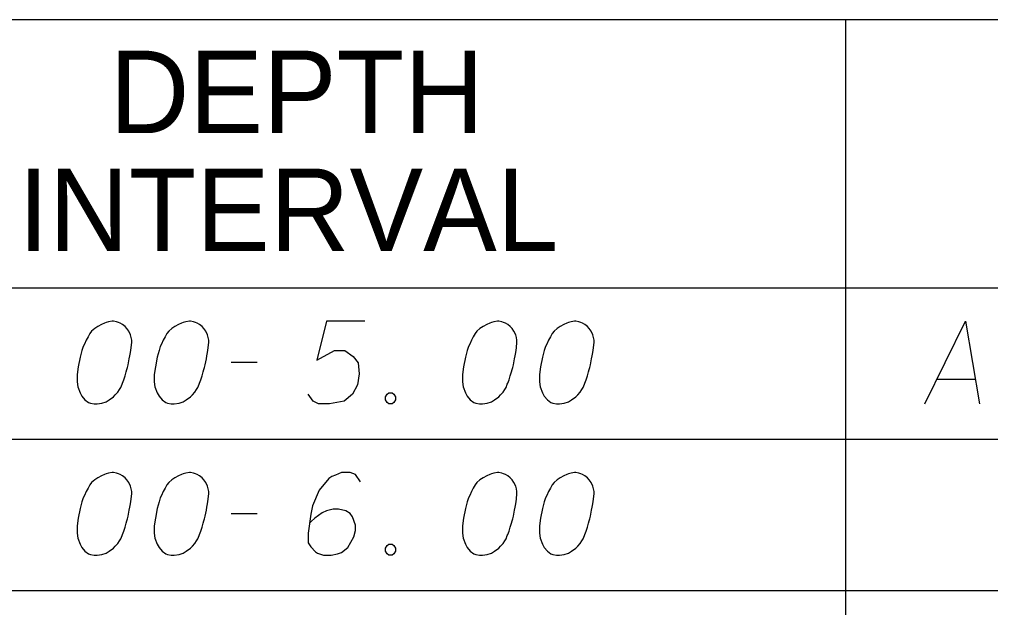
# Model space of a CAD drawing. Extents: x 2074207 to 2076812, y 516372 to 523312.
# Drawn here: x 2076397 to 2076453.5, y 516477.3 to 516511.5 of the extents above; entities that cross this region are included whole.
import ezdxf

# ---------------------------------------------------------------- set-up
doc = ezdxf.new("R2010")
doc.units = 0
for name, color, linetype in [('Prop DirtTable_ Soil Test Results - Outline (Major)', 7, 'Continuous'), ('Prop DirtTable_ Soil Test Results - Outline (Minor)', 7, 'Continuous'), ('Prop DirtTable_ Soil Test Results - Tx (Header - Small)', 7, 'Continuous'), ('Prop DirtTable_ Soil Test Results - Tx (Sample Data)', 7, 'Continuous')]:
    doc.layers.add(name, color=color, linetype=linetype)

msp = doc.modelspace()

# ---------------------------------------------------------------- linework, layer by layer
at = {"layer": 'Prop DirtTable_ Soil Test Results - Outline (Major)'}
msp.add_line((2076260.609, 516495.938), (2076811.903, 516495.938), dxfattribs=at)
msp.add_line((2076260.609, 516495.938), (2076811.903, 516495.938), dxfattribs=at)
at = {"layer": 'Prop DirtTable_ Soil Test Results - Outline (Minor)'}
for p, q in [((2076260.609, 516511.538), (2076811.903, 516511.538)), ((2076445.062, 516511.538), (2076445.062, 516487.138)), ((2076260.609, 516487.138), (2076811.903, 516487.138)), ((2076260.609, 516487.138), (2076811.903, 516487.138)), ((2076445.063, 516487.138), (2076445.063, 516478.338)), ((2076260.609, 516478.338), (2076811.903, 516478.338)), ((2076260.609, 516478.338), (2076811.903, 516478.338)), ((2076445.063, 516478.338), (2076445.063, 516469.538))]:
    msp.add_line(p, q, dxfattribs=at)
at = {"layer": 'Prop DirtTable_ Soil Test Results - Tx (Sample Data)'}
for points in [[(2076402.512, 516493.986), (2076402.442, 516493.986), (2076402.23, 516493.948), (2076402.089, 516493.911), (2076401.983, 516493.873), (2076401.807, 516493.797), (2076401.595, 516493.684), (2076401.419, 516493.57), (2076401.242, 516493.419), (2076401.136, 516493.268), (2076401.031, 516493.079), (2076400.925, 516492.89), (2076400.819, 516492.663), (2076400.748, 516492.512), (2076400.678, 516492.285), (2076400.572, 516491.907), (2076400.466, 516491.341), (2076400.396, 516490.887), (2076400.396, 516490.471), (2076400.431, 516490.169), (2076400.572, 516489.829), (2076400.678, 516489.64), (2076400.854, 516489.413), (2076401.066, 516489.262), (2076401.172, 516489.224), (2076401.383, 516489.186), (2076401.56, 516489.186), (2076401.842, 516489.224), (2076402.089, 516489.3), (2076402.265, 516489.413), (2076402.512, 516489.602), (2076402.618, 516489.715), (2076402.759, 516489.866), (2076402.865, 516490.018), (2076402.935, 516490.131), (2076403.006, 516490.32), (2076403.041, 516490.396), (2076403.112, 516490.585), (2076403.182, 516490.811), (2076403.253, 516491.038), (2076403.288, 516491.189), (2076403.323, 516491.303), (2076403.359, 516491.454), (2076403.429, 516491.794), (2076403.465, 516491.983), (2076403.5, 516492.172), (2076403.535, 516492.437), (2076403.57, 516492.777), (2076403.57, 516492.89), (2076403.535, 516493.041), (2076403.5, 516493.192), (2076403.394, 516493.419), (2076403.288, 516493.57), (2076403.182, 516493.684), (2076403.041, 516493.797), (2076402.9, 516493.873), (2076402.794, 516493.911), (2076402.689, 516493.948), (2076402.512, 516493.986)], [(2076406.992, 516493.986), (2076406.922, 516493.986), (2076406.71, 516493.948), (2076406.569, 516493.911), (2076406.463, 516493.873), (2076406.287, 516493.797), (2076406.075, 516493.684), (2076405.899, 516493.57), (2076405.722, 516493.419), (2076405.616, 516493.268), (2076405.511, 516493.079), (2076405.405, 516492.89), (2076405.299, 516492.663), (2076405.228, 516492.512), (2076405.158, 516492.285), (2076405.052, 516491.907), (2076404.946, 516491.341), (2076404.876, 516490.887), (2076404.876, 516490.471), (2076404.911, 516490.169), (2076405.052, 516489.829), (2076405.158, 516489.64), (2076405.334, 516489.413), (2076405.546, 516489.262), (2076405.652, 516489.224), (2076405.863, 516489.186), (2076406.04, 516489.186), (2076406.322, 516489.224), (2076406.569, 516489.3), (2076406.745, 516489.413), (2076406.992, 516489.602), (2076407.098, 516489.715), (2076407.239, 516489.866), (2076407.345, 516490.018), (2076407.415, 516490.131), (2076407.486, 516490.32), (2076407.521, 516490.396), (2076407.592, 516490.585), (2076407.662, 516490.811), (2076407.733, 516491.038), (2076407.768, 516491.189), (2076407.803, 516491.303), (2076407.839, 516491.454), (2076407.909, 516491.794), (2076407.945, 516491.983), (2076407.98, 516492.172), (2076408.015, 516492.437), (2076408.05, 516492.777), (2076408.05, 516492.89), (2076408.015, 516493.041), (2076407.98, 516493.192), (2076407.874, 516493.419), (2076407.768, 516493.57), (2076407.662, 516493.684), (2076407.521, 516493.797), (2076407.38, 516493.873), (2076407.274, 516493.911), (2076407.169, 516493.948), (2076406.992, 516493.986)], [(2076417.116, 516493.986), (2076414.894, 516493.986), (2076414.329, 516491.718), (2076415.352, 516492.285), (2076415.952, 516492.285), (2076416.446, 516491.945), (2076416.728, 516491.567), (2076416.799, 516490.925), (2076416.693, 516490.282), (2076416.411, 516489.753), (2076415.917, 516489.337), (2076415.07, 516489.186), (2076414.435, 516489.186), (2076414.118, 516489.337), (2076413.836, 516489.753)], [(2076424.912, 516493.986), (2076424.842, 516493.986), (2076424.63, 516493.948), (2076424.489, 516493.911), (2076424.383, 516493.873), (2076424.207, 516493.797), (2076423.995, 516493.684), (2076423.819, 516493.57), (2076423.642, 516493.419), (2076423.536, 516493.268), (2076423.431, 516493.079), (2076423.325, 516492.89), (2076423.219, 516492.663), (2076423.148, 516492.512), (2076423.078, 516492.285), (2076422.972, 516491.907), (2076422.866, 516491.341), (2076422.796, 516490.887), (2076422.796, 516490.471), (2076422.831, 516490.169), (2076422.972, 516489.829), (2076423.078, 516489.64), (2076423.254, 516489.413), (2076423.466, 516489.262), (2076423.572, 516489.224), (2076423.783, 516489.186), (2076423.96, 516489.186), (2076424.242, 516489.224), (2076424.489, 516489.3), (2076424.665, 516489.413), (2076424.912, 516489.602), (2076425.018, 516489.715), (2076425.159, 516489.866), (2076425.265, 516490.018), (2076425.335, 516490.131), (2076425.406, 516490.32), (2076425.441, 516490.396), (2076425.512, 516490.585), (2076425.582, 516490.811), (2076425.653, 516491.038), (2076425.688, 516491.189), (2076425.723, 516491.303), (2076425.759, 516491.454), (2076425.829, 516491.794), (2076425.865, 516491.983), (2076425.9, 516492.172), (2076425.935, 516492.437), (2076425.97, 516492.777), (2076425.97, 516492.89), (2076425.935, 516493.041), (2076425.9, 516493.192), (2076425.794, 516493.419), (2076425.688, 516493.57), (2076425.582, 516493.684), (2076425.441, 516493.797), (2076425.3, 516493.873), (2076425.194, 516493.911), (2076425.089, 516493.948), (2076424.912, 516493.986)], [(2076429.392, 516493.986), (2076429.322, 516493.986), (2076429.11, 516493.948), (2076428.969, 516493.911), (2076428.863, 516493.873), (2076428.687, 516493.797), (2076428.475, 516493.684), (2076428.299, 516493.57), (2076428.122, 516493.419), (2076428.016, 516493.268), (2076427.911, 516493.079), (2076427.805, 516492.89), (2076427.699, 516492.663), (2076427.628, 516492.512), (2076427.558, 516492.285), (2076427.452, 516491.907), (2076427.346, 516491.341), (2076427.276, 516490.887), (2076427.276, 516490.471), (2076427.311, 516490.169), (2076427.452, 516489.829), (2076427.558, 516489.64), (2076427.734, 516489.413), (2076427.946, 516489.262), (2076428.052, 516489.224), (2076428.263, 516489.186), (2076428.44, 516489.186), (2076428.722, 516489.224), (2076428.969, 516489.3), (2076429.145, 516489.413), (2076429.392, 516489.602), (2076429.498, 516489.715), (2076429.639, 516489.866), (2076429.745, 516490.018), (2076429.815, 516490.131), (2076429.886, 516490.32), (2076429.921, 516490.396), (2076429.992, 516490.585), (2076430.062, 516490.811), (2076430.133, 516491.038), (2076430.168, 516491.189), (2076430.203, 516491.303), (2076430.239, 516491.454), (2076430.309, 516491.794), (2076430.345, 516491.983), (2076430.38, 516492.172), (2076430.415, 516492.437), (2076430.45, 516492.777), (2076430.45, 516492.89), (2076430.415, 516493.041), (2076430.38, 516493.192), (2076430.274, 516493.419), (2076430.168, 516493.57), (2076430.062, 516493.684), (2076429.921, 516493.797), (2076429.78, 516493.873), (2076429.674, 516493.911), (2076429.569, 516493.948), (2076429.392, 516493.986)], [(2076449.676, 516489.186), (2076452.039, 516493.986), (2076452.85, 516489.186)], [(2076409.356, 516491.605), (2076410.872, 516491.605)], [(2076450.381, 516490.622), (2076452.603, 516490.622)], [(2076418.527, 516489.829), (2076418.704, 516489.829), (2076418.809, 516489.753), (2076418.915, 516489.602), (2076418.915, 516489.413), (2076418.809, 516489.262), (2076418.704, 516489.186), (2076418.527, 516489.186), (2076418.421, 516489.262), (2076418.316, 516489.413), (2076418.316, 516489.602), (2076418.421, 516489.753), (2076418.527, 516489.829)], [(2076402.512, 516485.186), (2076402.442, 516485.186), (2076402.23, 516485.148), (2076402.089, 516485.111), (2076401.983, 516485.073), (2076401.807, 516484.997), (2076401.595, 516484.884), (2076401.419, 516484.77), (2076401.242, 516484.619), (2076401.136, 516484.468), (2076401.031, 516484.279), (2076400.925, 516484.09), (2076400.819, 516483.863), (2076400.748, 516483.712), (2076400.678, 516483.485), (2076400.572, 516483.107), (2076400.466, 516482.541), (2076400.396, 516482.087), (2076400.396, 516481.671), (2076400.431, 516481.369), (2076400.572, 516481.029), (2076400.678, 516480.84), (2076400.854, 516480.613), (2076401.066, 516480.462), (2076401.172, 516480.424), (2076401.383, 516480.386), (2076401.56, 516480.386), (2076401.842, 516480.424), (2076402.089, 516480.5), (2076402.265, 516480.613), (2076402.512, 516480.802), (2076402.618, 516480.915), (2076402.759, 516481.066), (2076402.865, 516481.218), (2076402.935, 516481.331), (2076403.006, 516481.52), (2076403.041, 516481.596), (2076403.112, 516481.785), (2076403.182, 516482.011), (2076403.253, 516482.238), (2076403.288, 516482.389), (2076403.323, 516482.503), (2076403.359, 516482.654), (2076403.429, 516482.994), (2076403.465, 516483.183), (2076403.5, 516483.372), (2076403.535, 516483.637), (2076403.57, 516483.977), (2076403.57, 516484.09), (2076403.535, 516484.241), (2076403.5, 516484.392), (2076403.394, 516484.619), (2076403.288, 516484.77), (2076403.182, 516484.884), (2076403.041, 516484.997), (2076402.9, 516485.073), (2076402.794, 516485.111), (2076402.689, 516485.148), (2076402.512, 516485.186)], [(2076406.992, 516485.186), (2076406.922, 516485.186), (2076406.71, 516485.148), (2076406.569, 516485.111), (2076406.463, 516485.073), (2076406.287, 516484.997), (2076406.075, 516484.884), (2076405.899, 516484.77), (2076405.722, 516484.619), (2076405.616, 516484.468), (2076405.511, 516484.279), (2076405.405, 516484.09), (2076405.299, 516483.863), (2076405.228, 516483.712), (2076405.158, 516483.485), (2076405.052, 516483.107), (2076404.946, 516482.541), (2076404.876, 516482.087), (2076404.876, 516481.671), (2076404.911, 516481.369), (2076405.052, 516481.029), (2076405.158, 516480.84), (2076405.334, 516480.613), (2076405.546, 516480.462), (2076405.652, 516480.424), (2076405.863, 516480.386), (2076406.04, 516480.386), (2076406.322, 516480.424), (2076406.569, 516480.5), (2076406.745, 516480.613), (2076406.992, 516480.802), (2076407.098, 516480.915), (2076407.239, 516481.066), (2076407.345, 516481.218), (2076407.415, 516481.331), (2076407.486, 516481.52), (2076407.521, 516481.596), (2076407.592, 516481.785), (2076407.662, 516482.011), (2076407.733, 516482.238), (2076407.768, 516482.389), (2076407.803, 516482.503), (2076407.839, 516482.654), (2076407.909, 516482.994), (2076407.945, 516483.183), (2076407.98, 516483.372), (2076408.015, 516483.637), (2076408.05, 516483.977), (2076408.05, 516484.09), (2076408.015, 516484.241), (2076407.98, 516484.392), (2076407.874, 516484.619), (2076407.768, 516484.77), (2076407.662, 516484.884), (2076407.521, 516484.997), (2076407.38, 516485.073), (2076407.274, 516485.111), (2076407.169, 516485.148), (2076406.992, 516485.186)], [(2076416.869, 516484.657), (2076416.587, 516485.073), (2076416.27, 516485.186), (2076415.776, 516485.186), (2076415.423, 516485.035), (2076415.211, 516484.959), (2076415.035, 516484.846), (2076414.471, 516484.166), (2076414.083, 516483.259), (2076413.977, 516482.767), (2076413.836, 516481.671), (2076413.836, 516481.104), (2076413.977, 516480.878), (2076414.259, 516480.575), (2076414.365, 516480.5), (2076414.718, 516480.386), (2076415.176, 516480.386), (2076415.529, 516480.462), (2076415.776, 516480.537), (2076416.129, 516480.84), (2076416.481, 516481.444), (2076416.587, 516481.822), (2076416.587, 516482.125), (2076416.411, 516482.616), (2076416.27, 516482.805), (2076416.023, 516482.956), (2076415.599, 516483.07), (2076415.282, 516483.07), (2076414.894, 516482.956), (2076414.647, 516482.843), (2076414.224, 516482.541), (2076414.012, 516482.352), (2076413.906, 516482.238)], [(2076424.912, 516485.186), (2076424.842, 516485.186), (2076424.63, 516485.148), (2076424.489, 516485.111), (2076424.383, 516485.073), (2076424.207, 516484.997), (2076423.995, 516484.884), (2076423.819, 516484.77), (2076423.642, 516484.619), (2076423.536, 516484.468), (2076423.431, 516484.279), (2076423.325, 516484.09), (2076423.219, 516483.863), (2076423.148, 516483.712), (2076423.078, 516483.485), (2076422.972, 516483.107), (2076422.866, 516482.541), (2076422.796, 516482.087), (2076422.796, 516481.671), (2076422.831, 516481.369), (2076422.972, 516481.029), (2076423.078, 516480.84), (2076423.254, 516480.613), (2076423.466, 516480.462), (2076423.572, 516480.424), (2076423.783, 516480.386), (2076423.96, 516480.386), (2076424.242, 516480.424), (2076424.489, 516480.5), (2076424.665, 516480.613), (2076424.912, 516480.802), (2076425.018, 516480.915), (2076425.159, 516481.066), (2076425.265, 516481.218), (2076425.335, 516481.331), (2076425.406, 516481.52), (2076425.441, 516481.596), (2076425.512, 516481.785), (2076425.582, 516482.011), (2076425.653, 516482.238), (2076425.688, 516482.389), (2076425.723, 516482.503), (2076425.759, 516482.654), (2076425.829, 516482.994), (2076425.865, 516483.183), (2076425.9, 516483.372), (2076425.935, 516483.637), (2076425.97, 516483.977), (2076425.97, 516484.09), (2076425.935, 516484.241), (2076425.9, 516484.392), (2076425.794, 516484.619), (2076425.688, 516484.77), (2076425.582, 516484.884), (2076425.441, 516484.997), (2076425.3, 516485.073), (2076425.194, 516485.111), (2076425.089, 516485.148), (2076424.912, 516485.186)], [(2076429.392, 516485.186), (2076429.322, 516485.186), (2076429.11, 516485.148), (2076428.969, 516485.111), (2076428.863, 516485.073), (2076428.687, 516484.997), (2076428.475, 516484.884), (2076428.299, 516484.77), (2076428.122, 516484.619), (2076428.016, 516484.468), (2076427.911, 516484.279), (2076427.805, 516484.09), (2076427.699, 516483.863), (2076427.628, 516483.712), (2076427.558, 516483.485), (2076427.452, 516483.107), (2076427.346, 516482.541), (2076427.276, 516482.087), (2076427.276, 516481.671), (2076427.311, 516481.369), (2076427.452, 516481.029), (2076427.558, 516480.84), (2076427.734, 516480.613), (2076427.946, 516480.462), (2076428.052, 516480.424), (2076428.263, 516480.386), (2076428.44, 516480.386), (2076428.722, 516480.424), (2076428.969, 516480.5), (2076429.145, 516480.613), (2076429.392, 516480.802), (2076429.498, 516480.915), (2076429.639, 516481.066), (2076429.745, 516481.218), (2076429.815, 516481.331), (2076429.886, 516481.52), (2076429.921, 516481.596), (2076429.992, 516481.785), (2076430.062, 516482.011), (2076430.133, 516482.238), (2076430.168, 516482.389), (2076430.203, 516482.503), (2076430.239, 516482.654), (2076430.309, 516482.994), (2076430.345, 516483.183), (2076430.38, 516483.372), (2076430.415, 516483.637), (2076430.45, 516483.977), (2076430.45, 516484.09), (2076430.415, 516484.241), (2076430.38, 516484.392), (2076430.274, 516484.619), (2076430.168, 516484.77), (2076430.062, 516484.884), (2076429.921, 516484.997), (2076429.78, 516485.073), (2076429.674, 516485.111), (2076429.569, 516485.148), (2076429.392, 516485.186)], [(2076409.356, 516482.805), (2076410.872, 516482.805)], [(2076418.527, 516481.029), (2076418.704, 516481.029), (2076418.809, 516480.953), (2076418.915, 516480.802), (2076418.915, 516480.613), (2076418.809, 516480.462), (2076418.704, 516480.386), (2076418.527, 516480.386), (2076418.421, 516480.462), (2076418.316, 516480.613), (2076418.316, 516480.802), (2076418.421, 516480.953), (2076418.527, 516481.029)]]:
    msp.add_lwpolyline(points, dxfattribs=at)

# ---------------------------------------------------------------- texts
at = {"layer": 'Prop DirtTable_ Soil Test Results - Tx (Header - Small)'}
for s, p in [('DEPTH', (2076402.289, 516504.924)), ('INTERVAL', (2076396.977, 516498.067))]:
    msp.add_text(s, height=4.8, dxfattribs=at).set_placement(p)

doc.saveas('drawing.dxf')
